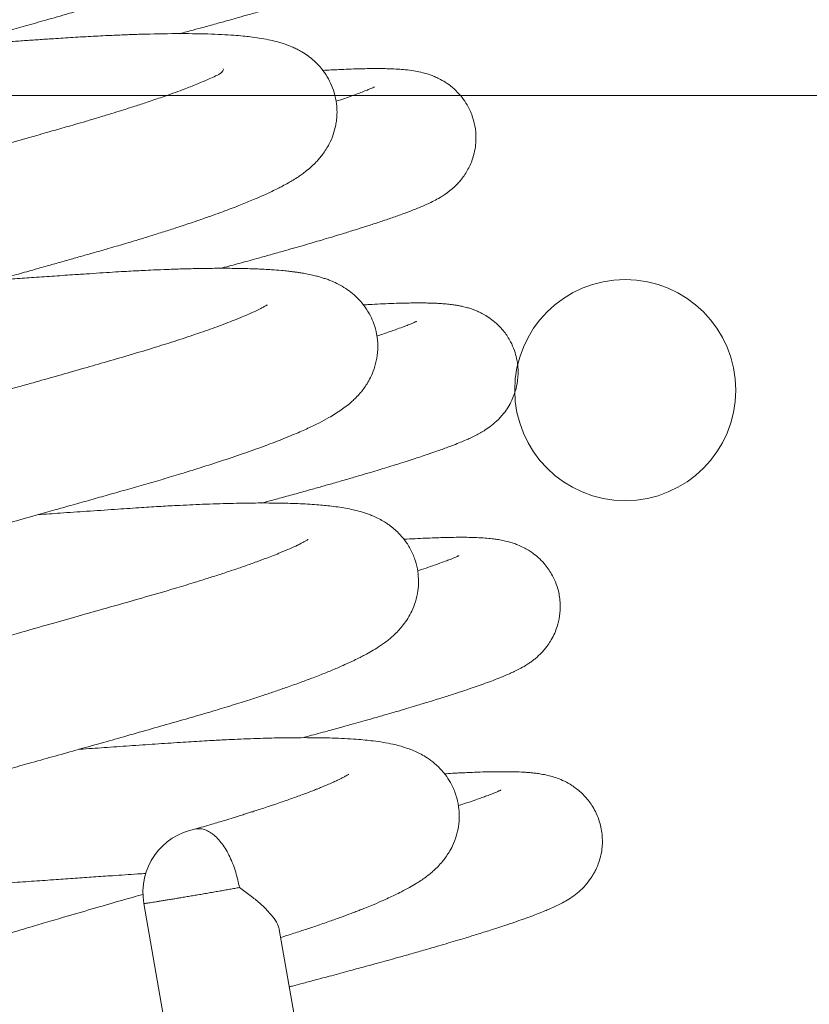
# Model space of a CAD drawing. Header units: inches. Extents: x 0 to 77643, y -44170 to 0.
# Tile 423 of 546: x 76280.95 to 76283.1, y -39562.67 to -39560. Entities that reach past the tile are written whole.
import ezdxf
from ezdxf.lldxf.tags import DXFTag

# ---------------------------------------------------------------- set-up
doc = ezdxf.new("R2010")
doc.units = ezdxf.units.IN
doc.header["$MEASUREMENT"] = 0
doc.layers.get('0').update_dxf_attribs({"lineweight": 0})
doc.layers.get('Defpoints').update_dxf_attribs({"lineweight": 0})
doc.styles.get("Standard").update_dxf_attribs({"font": 'arial.ttf', "width": 0.75})
tags = doc.linetypes.add('HIDDEN2', pattern=[4.7625, 3.175, -1.5875]).pattern_tags.tags
tags[6:7] = [DXFTag(74, 4), DXFTag(75, 0), DXFTag(340, '0'), DXFTag(46, 0.0), DXFTag(50, 0.0), DXFTag(44, 0.0), DXFTag(45, 0.0)]
tags[4:5] = [DXFTag(74, 4), DXFTag(75, 0), DXFTag(340, '0'), DXFTag(46, 0.0), DXFTag(50, 0.0), DXFTag(44, 0.0), DXFTag(45, 0.0)]
doc.dimstyles.get("Standard").update_dxf_attribs({"dimtxt": 0.18, "dimasz": 0.18, "dimexe": 0.18, "dimexo": 0.0625, "dimgap": 0.09, "dimtad": 0, "dimtih": 1, "dimtoh": 1, "dimdec": 4, "dimzin": 0, "dimdsep": 46, "dimtxsty": 'Standard', "dimcen": 0.09, "dimadec": 0, "dimazin": 0, "dimtfac": 1, "dimtdec": 4, "dimtofl": 0, "dimtmove": 0, "dimatfit": 3, "dimfxl": 1, "dimtolj": 1, "dimtzin": 0, "dimarcsym": 0})

# ---------------------------------------------------------------- blocks, each defined once
blk = doc.blocks.new('*D1798')
at = {"color": 0, "linetype": 'Continuous', "lineweight": -2}
for p, q in [((76255.676, -39499.3347), (76255.676, -39778.2568)), ((76392.3455, -39761.3342), (76392.3455, -39778.2568)), ((76362.3455, -39778.0768), (76285.676, -39778.0768))]:
    blk.add_line(p, q, dxfattribs=at)
at = {"color": 0}
for points in [[(76285.676, -39773.0768), (76285.676, -39783.0768), (76255.676, -39778.0768)], [(76362.3455, -39783.0768), (76362.3455, -39773.0768), (76392.3455, -39778.0768)]]:
    blk.add_solid(points, dxfattribs=at)
at = {"layer": 'Defpoints', "color": 0}
for p in [(76255.676, -39499.2722), (76392.3455, -39761.2717), (76255.676, -39778.0768)]:
    blk.add_point(p, dxfattribs=at)
at = {"linetype": 'Continuous', "lineweight": 20, "ltscale": 12, "insert": (76325.7482, -39757.5668), "char_height": 30, "attachment_point": 5}
blk.add_mtext('\\A1;C', dxfattribs=at)
blk = doc.blocks.new('A$C440D5DCA')
at = {"color": 7, "linetype": 'HIDDEN2'}
blk.add_line((168.207, 2132.167), (464.234, 2132.167), dxfattribs=at)
at = {"color": 7, "linetype": 'Continuous'}
for p, q in [((285.144, 2110.235), (289.846, 2083.143)), ((293.295, 2083.741), (288.82, 2109.526))]:
    blk.add_line(p, q, dxfattribs=at)
at = {"color": 7, "linetype": 'HIDDEN2'}
blk.add_circle((298.207, 2124.167), 3, dxfattribs=at)
at = {"color": 7, "linetype": 'Continuous'}
blk.add_arc((286.869, 2110.535), 1.75, 100.2507, 189.8457, dxfattribs=at)
for points, knots in [([(268.022, 2129.978), (268.022, 2129.978), (268.024, 2129.979), (268.039, 2129.988), (268.074, 2130.007), (268.13, 2130.034), (268.212, 2130.072), (268.326, 2130.121), (268.481, 2130.184), (268.651, 2130.25), (268.835, 2130.318), (269.005, 2130.379), (269.216, 2130.452), (269.482, 2130.542), (269.8, 2130.646), (270.128, 2130.749), (270.469, 2130.853), (270.889, 2130.978), (271.339, 2131.109), (271.799, 2131.239), (272.223, 2131.356), (272.646, 2131.47), (273.079, 2131.588), (273.506, 2131.705), (273.979, 2131.835), (274.484, 2131.973), (274.974, 2132.108), (275.537, 2132.263), (276.169, 2132.438), (276.913, 2132.644), (277.547, 2132.821), (278.093, 2132.973), (278.582, 2133.11), (279.161, 2133.272), (279.783, 2133.446), (280.36, 2133.608), (280.881, 2133.755), (281.37, 2133.894), (281.888, 2134.04), (282.44, 2134.197), (282.965, 2134.346), (283.443, 2134.486), (283.843, 2134.605), (284.225, 2134.722), (284.614, 2134.844), (284.988, 2134.965), (285.421, 2135.109), (285.863, 2135.262), (286.303, 2135.424), (286.67, 2135.565), (286.934, 2135.672), (287.142, 2135.761), (287.321, 2135.84), (287.5, 2135.923), (287.647, 2135.995), (287.774, 2136.06), (287.891, 2136.123), (288.001, 2136.185), (288.092, 2136.239), (288.167, 2136.287), (288.259, 2136.347), (288.35, 2136.411), (288.46, 2136.494), (288.562, 2136.58), (288.667, 2136.677), (288.787, 2136.803), (288.913, 2136.961), (289.037, 2137.149), (289.153, 2137.389), (289.262, 2137.735), (289.296, 2138.107), (289.246, 2138.475), (289.171, 2138.728), (289.077, 2138.935), (288.978, 2139.102), (288.856, 2139.272), (288.694, 2139.446), (288.493, 2139.614), (288.233, 2139.776), (288.034, 2139.866), (287.816, 2139.946), (287.619, 2140.003), (287.4, 2140.053), (287.168, 2140.093), (286.949, 2140.123), (286.735, 2140.146), (286.535, 2140.164), (286.333, 2140.178), (286.12, 2140.19), (285.904, 2140.199), (285.696, 2140.205), (285.51, 2140.209), (285.323, 2140.211), (285.121, 2140.212), (284.868, 2140.212), (284.563, 2140.209), (284.212, 2140.202), (283.812, 2140.191), (283.399, 2140.175), (282.954, 2140.155), (282.445, 2140.129), (281.878, 2140.094), (281.247, 2140.052), (280.57, 2140.006), (279.891, 2139.96), (279.351, 2139.922), (279.053, 2139.902), (278.962, 2139.895)], [0.047581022, 0.047581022, 0.047581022, 0.047581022, 0.047608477, 0.047661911, 0.047716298, 0.047771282, 0.047840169, 0.047919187, 0.047996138, 0.048095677, 0.048165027, 0.048229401, 0.04829551, 0.048395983, 0.048498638, 0.048592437, 0.048680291, 0.048778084, 0.048918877, 0.049009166, 0.049098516, 0.049202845, 0.049282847, 0.049370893, 0.04946602, 0.049568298, 0.049670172, 0.049751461, 0.049892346, 0.050029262, 0.050169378, 0.050247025, 0.050334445, 0.050443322, 0.050572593, 0.0506871, 0.050775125, 0.050876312, 0.050976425, 0.051087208, 0.051217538, 0.051309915, 0.051400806, 0.051487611, 0.051576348, 0.051681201, 0.051768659, 0.051916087, 0.052049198, 0.052165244, 0.052271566, 0.052324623, 0.052393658, 0.052477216, 0.052539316, 0.052582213, 0.052641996, 0.052698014, 0.052733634, 0.052769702, 0.05280634, 0.052861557, 0.052915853, 0.052954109, 0.052997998, 0.0530643, 0.053112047, 0.053173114, 0.053239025, 0.053300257, 0.053415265, 0.053471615, 0.053530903, 0.053579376, 0.053616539, 0.053655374, 0.05371913, 0.053779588, 0.053857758, 0.053948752, 0.054020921, 0.054101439, 0.054189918, 0.054291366, 0.05438411, 0.05445894, 0.054526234, 0.054602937, 0.054670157, 0.054740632, 0.054810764, 0.054864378, 0.054905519, 0.054971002, 0.05504072, 0.055108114, 0.055208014, 0.055306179, 0.055397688, 0.05549632, 0.05560557, 0.055728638, 0.055852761, 0.055989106, 0.056127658, 0.056242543, 0.056292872, 0.056292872, 0.056292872, 0.056292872]), ([(286.215, 2139.238), (286.231, 2139.24), (286.178, 2139.147), (285.959, 2139.049), (285.831, 2138.989), (285.683, 2138.925), (285.502, 2138.85), (285.291, 2138.766), (285.01, 2138.659), (284.633, 2138.522), (284.125, 2138.348), (283.58, 2138.171), (283.046, 2138.005), (282.534, 2137.852), (281.775, 2137.632), (280.742, 2137.338), (279.502, 2136.986), (278.251, 2136.633), (276.974, 2136.276), (275.66, 2135.911), (274.584, 2135.614), (273.767, 2135.389), (273.13, 2135.215), (272.481, 2135.038), (271.792, 2134.852), (271.079, 2134.658), (270.413, 2134.469), (269.832, 2134.3), (269.348, 2134.154), (268.91, 2134.018), (268.486, 2133.882), (268.1, 2133.752), (267.749, 2133.63), (267.437, 2133.515), (267.159, 2133.407), (266.899, 2133.3), (266.69, 2133.208), (266.49, 2133.112), (266.334, 2133.029), (266.159, 2132.928), (265.975, 2132.806), (265.772, 2132.64), (265.577, 2132.439), (265.375, 2132.159), (265.207, 2131.775), (265.133, 2131.34), (265.163, 2130.884), (265.31, 2130.462), (265.531, 2130.113), (265.8, 2129.847), (266.019, 2129.694), (266.249, 2129.57), (266.445, 2129.494), (266.635, 2129.436), (266.813, 2129.394), (266.981, 2129.365), (267.177, 2129.337), (267.358, 2129.319), (267.539, 2129.306), (267.695, 2129.296), (267.885, 2129.288), (268.147, 2129.281), (268.462, 2129.278), (268.813, 2129.28), (269.176, 2129.287), (269.573, 2129.298), (270.03, 2129.316), (270.455, 2129.337), (270.8, 2129.356), (271.046, 2129.37), (271.307, 2129.387), (271.62, 2129.407), (271.965, 2129.432), (272.321, 2129.458), (272.817, 2129.498), (273.45, 2129.548), (274.184, 2129.605), (274.875, 2129.657), (275.587, 2129.711), (276.346, 2129.768), (277.111, 2129.824), (277.662, 2129.864), (277.952, 2129.885), (278.016, 2129.89)], [0.947087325, 0.947087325, 0.947087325, 0.947087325, 0.947348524, 0.947427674, 0.947490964, 0.947559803, 0.947642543, 0.947728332, 0.947808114, 0.947945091, 0.948096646, 0.948252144, 0.948378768, 0.948490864, 0.948611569, 0.948885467, 0.94913647, 0.949347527, 0.949603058, 0.949856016, 0.950086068, 0.950215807, 0.950331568, 0.950463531, 0.950609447, 0.950762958, 0.950927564, 0.951065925, 0.951184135, 0.951298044, 0.951421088, 0.951549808, 0.951657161, 0.951772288, 0.951887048, 0.951987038, 0.952095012, 0.952184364, 0.952263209, 0.952338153, 0.952448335, 0.952529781, 0.952603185, 0.952687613, 0.952784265, 0.952867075, 0.952954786, 0.953053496, 0.953128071, 0.95321221, 0.953275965, 0.953347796, 0.953419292, 0.953481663, 0.953568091, 0.953645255, 0.953710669, 0.953821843, 0.953885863, 0.95393797, 0.954010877, 0.954107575, 0.954226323, 0.95433447, 0.954441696, 0.9545498, 0.954668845, 0.95480183, 0.954868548, 0.954915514, 0.954973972, 0.95504774, 0.955124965, 0.955199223, 0.955275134, 0.955435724, 0.95558334, 0.955705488, 0.955830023, 0.955982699, 0.956125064, 0.956247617, 0.956282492, 0.956282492, 0.956282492, 0.956282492]), ([(286.119, 2133.841), (286.241, 2133.874), (286.465, 2133.935), (286.809, 2134.028), (287.139, 2134.119), (287.448, 2134.205), (287.733, 2134.286), (288.024, 2134.368), (288.362, 2134.465), (288.714, 2134.568), (289.04, 2134.665), (289.309, 2134.746), (289.578, 2134.829), (289.894, 2134.927), (290.247, 2135.041), (290.566, 2135.147), (290.806, 2135.23), (290.976, 2135.291), (291.1, 2135.337), (291.207, 2135.377), (291.333, 2135.426), (291.475, 2135.483), (291.614, 2135.543), (291.743, 2135.602), (291.861, 2135.659), (291.973, 2135.719), (292.086, 2135.785), (292.203, 2135.861), (292.333, 2135.96), (292.446, 2136.061), (292.548, 2136.166), (292.663, 2136.305), (292.782, 2136.486), (292.88, 2136.687), (292.954, 2136.906), (293.006, 2137.154), (293.018, 2137.41), (292.994, 2137.658), (292.946, 2137.871), (292.859, 2138.11), (292.723, 2138.363), (292.53, 2138.605), (292.31, 2138.8), (292.097, 2138.94), (291.893, 2139.04), (291.711, 2139.106), (291.537, 2139.154), (291.367, 2139.189), (291.214, 2139.211), (291.08, 2139.226), (290.939, 2139.237), (290.801, 2139.245), (290.642, 2139.251), (290.501, 2139.254), (290.338, 2139.255), (290.161, 2139.255), (289.997, 2139.252), (289.832, 2139.248), (289.638, 2139.242), (289.4, 2139.233), (289.145, 2139.221), (288.972, 2139.212), (288.901, 2139.208)], [0.056053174, 0.056053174, 0.056053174, 0.056053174, 0.056130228, 0.056196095, 0.056277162, 0.056350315, 0.056407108, 0.056476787, 0.056558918, 0.056657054, 0.056748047, 0.056821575, 0.056883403, 0.056982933, 0.05710945, 0.057230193, 0.057325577, 0.057393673, 0.057440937, 0.057488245, 0.057539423, 0.057620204, 0.057697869, 0.057761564, 0.057830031, 0.057891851, 0.057940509, 0.05800434, 0.058057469, 0.058094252, 0.058126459, 0.058165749, 0.0582153, 0.058265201, 0.058302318, 0.058353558, 0.058413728, 0.058450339, 0.058498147, 0.058539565, 0.058597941, 0.058667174, 0.058724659, 0.058782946, 0.058841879, 0.058902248, 0.058958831, 0.059037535, 0.059115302, 0.059174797, 0.059222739, 0.059313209, 0.059371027, 0.059431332, 0.05950476, 0.05957195, 0.059631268, 0.059689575, 0.059748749, 0.059831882, 0.05992322, 0.05998506, 0.05998506, 0.05998506, 0.05998506]), ([(269.127, 2123.609), (269.127, 2123.609), (269.131, 2123.611), (269.157, 2123.626), (269.212, 2123.653), (269.298, 2123.694), (269.415, 2123.745), (269.585, 2123.815), (269.809, 2123.901), (270.078, 2123.998), (270.346, 2124.092), (270.645, 2124.192), (270.975, 2124.298), (271.332, 2124.41), (271.715, 2124.526), (272.084, 2124.635), (272.429, 2124.735), (272.763, 2124.829), (273.17, 2124.943), (273.668, 2125.078), (274.21, 2125.226), (274.76, 2125.376), (275.299, 2125.524), (275.873, 2125.682), (276.495, 2125.853), (277.062, 2126.01), (277.518, 2126.136), (277.824, 2126.221), (278.132, 2126.307), (278.512, 2126.412), (278.96, 2126.537), (279.397, 2126.659), (279.791, 2126.769), (280.203, 2126.885), (280.679, 2127.018), (281.188, 2127.161), (281.676, 2127.298), (282.116, 2127.422), (282.502, 2127.532), (282.863, 2127.634), (283.204, 2127.731), (283.54, 2127.826), (283.874, 2127.921), (284.256, 2128.031), (284.666, 2128.151), (285.082, 2128.276), (285.462, 2128.394), (285.82, 2128.507), (286.188, 2128.627), (286.546, 2128.747), (286.878, 2128.862), (287.158, 2128.962), (287.399, 2129.051), (287.616, 2129.134), (287.81, 2129.21), (287.99, 2129.283), (288.181, 2129.363), (288.393, 2129.455), (288.6, 2129.551), (288.77, 2129.634), (288.92, 2129.712), (289.056, 2129.786), (289.2, 2129.871), (289.324, 2129.95), (289.442, 2130.031), (289.562, 2130.122), (289.691, 2130.23), (289.808, 2130.343), (289.906, 2130.452), (289.997, 2130.565), (290.087, 2130.695), (290.191, 2130.874), (290.285, 2131.092), (290.346, 2131.314), (290.379, 2131.529), (290.389, 2131.717), (290.376, 2131.961), (290.32, 2132.231), (290.218, 2132.5), (290.084, 2132.74), (289.917, 2132.957), (289.736, 2133.134), (289.556, 2133.271), (289.408, 2133.363), (289.272, 2133.435), (289.14, 2133.495), (289.026, 2133.539), (288.877, 2133.59), (288.72, 2133.634), (288.515, 2133.682), (288.279, 2133.723), (288.059, 2133.753), (287.82, 2133.779), (287.567, 2133.801), (287.252, 2133.82), (286.753, 2133.839), (286.041, 2133.847), (285.266, 2133.833), (284.649, 2133.812), (284.201, 2133.793), (283.704, 2133.768), (283.168, 2133.737), (282.676, 2133.704), (282.241, 2133.675), (281.852, 2133.649), (281.459, 2133.622), (281.067, 2133.595), (280.674, 2133.568), (280.343, 2133.545), (280.138, 2133.531), (280.067, 2133.526)], [0.034707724, 0.034707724, 0.034707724, 0.034707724, 0.034747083, 0.034813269, 0.03487886, 0.034957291, 0.035034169, 0.035114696, 0.035248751, 0.035346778, 0.035440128, 0.035541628, 0.035644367, 0.035743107, 0.035847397, 0.035951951, 0.036024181, 0.036098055, 0.036186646, 0.036301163, 0.036423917, 0.036528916, 0.0366391, 0.03674593, 0.036865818, 0.036998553, 0.03706834, 0.037123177, 0.037170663, 0.037241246, 0.037336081, 0.037421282, 0.037485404, 0.037557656, 0.037653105, 0.037754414, 0.037848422, 0.037935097, 0.038012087, 0.038078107, 0.03815273, 0.038220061, 0.038287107, 0.038363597, 0.038465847, 0.038557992, 0.038647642, 0.038734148, 0.038819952, 0.038926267, 0.03901878, 0.039096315, 0.039170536, 0.039239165, 0.03930276, 0.039363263, 0.039425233, 0.039508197, 0.039603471, 0.039672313, 0.039726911, 0.039799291, 0.039859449, 0.039927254, 0.039975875, 0.040028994, 0.040098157, 0.040154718, 0.040191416, 0.040230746, 0.040278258, 0.040318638, 0.040384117, 0.040441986, 0.040474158, 0.040516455, 0.040563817, 0.040629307, 0.0406866, 0.040744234, 0.04080572, 0.040870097, 0.040924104, 0.04097951, 0.041019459, 0.041063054, 0.0411213, 0.041161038, 0.041224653, 0.041312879, 0.041415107, 0.041511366, 0.041584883, 0.041676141, 0.041788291, 0.041905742, 0.042152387, 0.042398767, 0.042493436, 0.042588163, 0.042703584, 0.042820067, 0.042927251, 0.043006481, 0.043081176, 0.043157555, 0.043234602, 0.043305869, 0.0433802, 0.043419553, 0.043419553, 0.043419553, 0.043419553]), ([(287.297, 2132.885), (287.318, 2132.877), (287.288, 2132.781), (287.072, 2132.684), (286.921, 2132.612), (286.729, 2132.531), (286.542, 2132.454), (286.369, 2132.386), (286.171, 2132.311), (285.931, 2132.222), (285.618, 2132.111), (285.27, 2131.993), (284.901, 2131.872), (284.578, 2131.769), (284.262, 2131.671), (283.941, 2131.573), (283.606, 2131.473), (283.299, 2131.384), (282.964, 2131.288), (282.556, 2131.171), (281.972, 2131.004), (281.247, 2130.798), (280.404, 2130.559), (279.562, 2130.322), (278.745, 2130.093), (277.975, 2129.878), (277.22, 2129.668), (276.517, 2129.473), (275.862, 2129.292), (275.268, 2129.129), (274.721, 2128.978), (274.171, 2128.828), (273.615, 2128.677), (273.061, 2128.526), (272.566, 2128.392), (272.139, 2128.274), (271.793, 2128.177), (271.482, 2128.089), (271.153, 2127.993), (270.781, 2127.883), (270.389, 2127.765), (269.974, 2127.635), (269.559, 2127.501), (269.167, 2127.37), (268.893, 2127.274), (268.699, 2127.203), (268.548, 2127.147), (268.382, 2127.084), (268.218, 2127.019), (267.677, 2126.793), (267.319, 2126.692), (266.763, 2126.155), (266.643, 2126.013), (266.518, 2125.836), (266.393, 2125.599), (266.301, 2125.327), (266.254, 2125.052), (266.249, 2124.781), (266.286, 2124.495), (266.374, 2124.203), (266.52, 2123.92), (266.702, 2123.675), (266.914, 2123.474), (267.114, 2123.332), (267.299, 2123.229), (267.487, 2123.147), (267.656, 2123.09), (267.817, 2123.048), (267.954, 2123.019), (268.088, 2122.995), (268.211, 2122.978), (268.329, 2122.964), (268.471, 2122.95), (268.642, 2122.936), (268.861, 2122.924), (269.079, 2122.916), (269.276, 2122.912), (269.496, 2122.909), (269.77, 2122.909), (270.084, 2122.913), (270.414, 2122.921), (270.733, 2122.931), (271.018, 2122.942), (271.257, 2122.953), (271.526, 2122.966), (271.866, 2122.984), (272.258, 2123.007), (272.651, 2123.033), (273.026, 2123.059), (273.658, 2123.106), (274.519, 2123.176), (275.62, 2123.261), (276.693, 2123.342), (277.783, 2123.423), (278.601, 2123.483), (279.042, 2123.514), (279.121, 2123.52)], [0.959917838, 0.959917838, 0.959917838, 0.959917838, 0.960173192, 0.960230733, 0.960328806, 0.960428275, 0.960498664, 0.960562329, 0.960627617, 0.960712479, 0.96080316, 0.960921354, 0.961012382, 0.961103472, 0.961169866, 0.961247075, 0.961333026, 0.961401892, 0.961453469, 0.96155297, 0.961663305, 0.961817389, 0.961990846, 0.962158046, 0.962301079, 0.962453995, 0.962591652, 0.962725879, 0.962851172, 0.962964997, 0.963068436, 0.963171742, 0.963292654, 0.963405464, 0.963517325, 0.963610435, 0.963687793, 0.963752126, 0.963827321, 0.96392336, 0.964027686, 0.964130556, 0.964261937, 0.964388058, 0.964496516, 0.96453923, 0.964594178, 0.964664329, 0.964734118, 0.964787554, 0.9653462, 0.965403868, 0.96544705, 0.965500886, 0.96556138, 0.965624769, 0.965680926, 0.965730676, 0.965786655, 0.965850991, 0.965915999, 0.965972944, 0.96604336, 0.966099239, 0.966160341, 0.966212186, 0.9662881, 0.966350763, 0.966406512, 0.966466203, 0.966527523, 0.966578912, 0.966626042, 0.966696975, 0.966804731, 0.966885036, 0.966944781, 0.967016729, 0.967115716, 0.967210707, 0.967305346, 0.967403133, 0.9674746, 0.967530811, 0.967585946, 0.967676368, 0.967777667, 0.967859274, 0.967939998, 0.968023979, 0.968264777, 0.968465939, 0.968663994, 0.96886932, 0.969065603, 0.969108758, 0.969108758, 0.969108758, 0.969108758]), ([(287.235, 2127.473), (287.249, 2127.477), (287.34, 2127.501), (287.507, 2127.546), (287.736, 2127.608), (287.97, 2127.673), (288.238, 2127.746), (288.555, 2127.834), (288.887, 2127.928), (289.201, 2128.017), (289.458, 2128.091), (289.69, 2128.159), (289.923, 2128.227), (290.187, 2128.305), (290.482, 2128.394), (290.825, 2128.5), (291.166, 2128.608), (291.504, 2128.718), (291.816, 2128.823), (292.125, 2128.932), (292.376, 2129.026), (292.568, 2129.102), (292.715, 2129.163), (292.86, 2129.228), (293.014, 2129.302), (293.156, 2129.379), (293.278, 2129.455), (293.364, 2129.514), (293.45, 2129.58), (293.526, 2129.642), (293.63, 2129.742), (293.68, 2129.796), (293.728, 2129.849), (293.798, 2129.937), (293.878, 2130.051), (293.961, 2130.197), (294.043, 2130.376), (294.11, 2130.589), (294.148, 2130.807), (294.161, 2131.057), (294.137, 2131.335), (294.061, 2131.602), (293.964, 2131.825), (293.854, 2132.014), (293.7, 2132.211), (293.515, 2132.389), (293.331, 2132.523), (293.166, 2132.616), (293.038, 2132.675), (292.862, 2132.744), (292.666, 2132.798), (292.451, 2132.838), (292.246, 2132.864), (292.035, 2132.88), (291.841, 2132.889), (291.647, 2132.893), (291.446, 2132.895), (291.216, 2132.893), (290.964, 2132.887), (290.706, 2132.879), (290.389, 2132.865), (290.146, 2132.853), (289.996, 2132.844)], [0.043185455, 0.043185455, 0.043185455, 0.043185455, 0.043194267, 0.043242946, 0.04329134, 0.043341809, 0.043396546, 0.043469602, 0.043556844, 0.043628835, 0.043695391, 0.043748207, 0.043805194, 0.043875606, 0.043960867, 0.044054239, 0.044178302, 0.044282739, 0.044395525, 0.044521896, 0.044658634, 0.044733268, 0.04480612, 0.044884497, 0.044968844, 0.045060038, 0.045109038, 0.045149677, 0.045177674, 0.045204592, 0.045241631, 0.045261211, 0.045280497, 0.04530017, 0.045335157, 0.045369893, 0.045405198, 0.045454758, 0.045501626, 0.045535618, 0.045599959, 0.045662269, 0.045695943, 0.045742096, 0.045791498, 0.045845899, 0.045900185, 0.045946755, 0.045983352, 0.046011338, 0.046114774, 0.046195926, 0.046303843, 0.046395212, 0.046496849, 0.046566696, 0.046648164, 0.046744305, 0.046833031, 0.046920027, 0.047006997, 0.047137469, 0.047137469, 0.047137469, 0.047137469]), ([(291.402, 2132.396), (291.402, 2132.396), (291.398, 2132.393), (291.367, 2132.378), (291.301, 2132.349), (291.206, 2132.31), (291.08, 2132.26), (290.909, 2132.197), (290.714, 2132.127), (290.521, 2132.061), (290.403, 2132.022), (290.36, 2132.008)], [0.9550376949, 0.9550376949, 0.9550376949, 0.9550376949, 0.9550675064, 0.955150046, 0.9552166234, 0.9552911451, 0.955383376, 0.9554656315, 0.9555689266, 0.9556575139, 0.9557053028, 0.9557053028, 0.9557053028, 0.9557053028]), ([(270.232, 2117.239), (270.232, 2117.239), (270.24, 2117.244), (270.28, 2117.265), (270.353, 2117.301), (270.433, 2117.337), (270.507, 2117.369), (270.598, 2117.407), (270.712, 2117.453), (270.858, 2117.51), (271.03, 2117.574), (271.231, 2117.646), (271.45, 2117.722), (271.698, 2117.805), (271.967, 2117.892), (272.243, 2117.98), (272.524, 2118.067), (272.823, 2118.157), (273.158, 2118.257), (273.498, 2118.355), (273.807, 2118.443), (274.126, 2118.532), (274.512, 2118.638), (275.02, 2118.776), (275.622, 2118.94), (276.212, 2119.102), (276.753, 2119.251), (277.175, 2119.367), (277.543, 2119.468), (277.886, 2119.563), (278.266, 2119.668), (278.691, 2119.786), (279.113, 2119.903), (279.475, 2120.003), (279.806, 2120.096), (280.144, 2120.19), (280.539, 2120.3), (281.002, 2120.429), (281.572, 2120.589), (282.158, 2120.754), (282.708, 2120.908), (283.185, 2121.043), (283.65, 2121.174), (284.121, 2121.308), (284.595, 2121.443), (285.085, 2121.582), (285.587, 2121.727), (286.065, 2121.87), (286.59, 2122.031), (287.16, 2122.213), (287.773, 2122.418), (288.318, 2122.611), (288.806, 2122.796), (289.226, 2122.966), (289.595, 2123.128), (289.901, 2123.276), (290.203, 2123.438), (290.479, 2123.608), (290.73, 2123.799), (290.904, 2123.964), (291.011, 2124.08), (291.111, 2124.207), (291.205, 2124.345), (291.303, 2124.52), (291.4, 2124.749), (291.473, 2125.035), (291.501, 2125.357), (291.47, 2125.675), (291.395, 2125.952), (291.289, 2126.199), (291.151, 2126.426), (290.983, 2126.629), (290.803, 2126.797), (290.608, 2126.938), (290.436, 2127.038), (290.264, 2127.118), (290.142, 2127.166), (290.037, 2127.202), (289.933, 2127.234), (289.809, 2127.268), (289.674, 2127.3), (289.527, 2127.329), (289.386, 2127.352), (289.283, 2127.367), (289.171, 2127.382), (289.038, 2127.398), (288.852, 2127.417), (288.638, 2127.433), (288.423, 2127.446), (288.241, 2127.455), (288.061, 2127.462), (287.866, 2127.467), (287.652, 2127.471), (287.423, 2127.473), (287.182, 2127.473), (286.903, 2127.472), (286.573, 2127.467), (286.19, 2127.457), (285.796, 2127.444), (285.442, 2127.429), (285.15, 2127.416), (284.905, 2127.403), (284.658, 2127.39), (284.368, 2127.373), (284.035, 2127.352), (283.669, 2127.327), (283.229, 2127.298), (282.726, 2127.264), (282.181, 2127.226), (281.67, 2127.191), (281.337, 2127.168), (281.179, 2127.157), (281.173, 2127.157)], [0.021837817, 0.021837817, 0.021837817, 0.021837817, 0.021891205, 0.021961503, 0.02205335, 0.022107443, 0.022150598, 0.022204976, 0.022267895, 0.022332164, 0.022414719, 0.022489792, 0.022567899, 0.022652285, 0.022738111, 0.022819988, 0.022895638, 0.022973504, 0.023058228, 0.023151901, 0.023221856, 0.023276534, 0.023370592, 0.023478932, 0.023603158, 0.023745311, 0.023834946, 0.023922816, 0.023990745, 0.024047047, 0.024118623, 0.02420665, 0.024287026, 0.024355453, 0.024409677, 0.024472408, 0.024544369, 0.024630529, 0.024732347, 0.024865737, 0.024964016, 0.025049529, 0.025144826, 0.025239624, 0.02533428, 0.025437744, 0.025549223, 0.025661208, 0.025759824, 0.025916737, 0.026080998, 0.02624525, 0.026386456, 0.026541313, 0.026679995, 0.026809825, 0.026925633, 0.027086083, 0.027221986, 0.027266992, 0.027325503, 0.027364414, 0.02740718, 0.027454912, 0.027514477, 0.027578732, 0.027648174, 0.027718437, 0.027776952, 0.027826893, 0.027886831, 0.027949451, 0.028005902, 0.028065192, 0.028136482, 0.028194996, 0.028235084, 0.0282742, 0.02831681, 0.028359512, 0.028420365, 0.028492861, 0.028542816, 0.028584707, 0.028621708, 0.028669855, 0.028736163, 0.028831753, 0.028898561, 0.028954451, 0.029010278, 0.029069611, 0.029133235, 0.029199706, 0.029265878, 0.029331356, 0.029422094, 0.029520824, 0.029613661, 0.029699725, 0.029763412, 0.029808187, 0.029860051, 0.029922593, 0.029992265, 0.030067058, 0.030146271, 0.030255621, 0.030362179, 0.030459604, 0.030544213, 0.030547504, 0.030547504, 0.030547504, 0.030547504]), ([(288.493, 2126.481), (288.493, 2126.481), (288.492, 2126.48), (288.479, 2126.472), (288.43, 2126.442), (288.348, 2126.397), (288.221, 2126.333), (288.071, 2126.264), (287.845, 2126.165), (287.506, 2126.027), (287.021, 2125.846), (286.486, 2125.66), (285.929, 2125.477), (285.32, 2125.286), (284.685, 2125.095), (284.018, 2124.903), (283.379, 2124.72), (282.762, 2124.545), (282.224, 2124.392), (281.722, 2124.25), (281.234, 2124.112), (280.704, 2123.963), (280.209, 2123.824), (279.787, 2123.706), (279.426, 2123.605), (279.109, 2123.517), (278.779, 2123.425), (278.377, 2123.313), (277.908, 2123.183), (277.45, 2123.056), (277.041, 2122.943), (276.621, 2122.827), (276.146, 2122.697), (275.641, 2122.559), (275.092, 2122.409), (274.532, 2122.256), (273.969, 2122.104), (273.486, 2121.972), (273.037, 2121.847), (272.581, 2121.718), (272.1, 2121.578), (271.612, 2121.431), (271.144, 2121.286), (270.704, 2121.145), (270.314, 2121.015), (270.027, 2120.915), (269.826, 2120.842), (269.687, 2120.791), (269.547, 2120.738), (269.391, 2120.676), (269.216, 2120.606), (269.052, 2120.536), (268.926, 2120.479), (268.83, 2120.435), (268.735, 2120.389), (268.642, 2120.342), (268.524, 2120.278), (268.369, 2120.189), (268.209, 2120.083), (268.021, 2119.934), (267.831, 2119.753), (267.63, 2119.487), (267.478, 2119.187), (267.372, 2118.828), (267.314, 2118.094), (267.818, 2117.125), (268.516, 2116.799), (268.848, 2116.696), (269.051, 2116.65), (269.249, 2116.617), (269.459, 2116.591), (269.662, 2116.573), (269.886, 2116.559), (270.189, 2116.545), (270.612, 2116.538), (271.173, 2116.542), (271.742, 2116.557), (272.312, 2116.58), (272.912, 2116.611), (273.52, 2116.647), (274.157, 2116.691), (274.789, 2116.74), (275.359, 2116.785), (275.886, 2116.826), (276.36, 2116.863), (276.892, 2116.904), (277.437, 2116.945), (277.936, 2116.983), (278.368, 2117.015), (278.865, 2117.052), (279.456, 2117.095), (279.945, 2117.131), (280.199, 2117.149), (280.227, 2117.151)], [0.972759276, 0.972759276, 0.972759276, 0.972759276, 0.972766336, 0.972836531, 0.972906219, 0.972987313, 0.973086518, 0.973167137, 0.97324464, 0.973419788, 0.973583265, 0.973744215, 0.973902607, 0.974036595, 0.974201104, 0.974347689, 0.97447711, 0.974604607, 0.974725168, 0.974798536, 0.974899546, 0.975008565, 0.97510242, 0.975180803, 0.975247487, 0.975305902, 0.975359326, 0.975433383, 0.975532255, 0.975623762, 0.97569324, 0.975765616, 0.97586519, 0.975968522, 0.976062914, 0.976193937, 0.976311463, 0.97641812, 0.97650789, 0.976611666, 0.976733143, 0.976855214, 0.976982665, 0.977110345, 0.977234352, 0.977345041, 0.977396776, 0.977446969, 0.977497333, 0.977556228, 0.977632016, 0.977714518, 0.977770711, 0.977808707, 0.97784962, 0.977898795, 0.977953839, 0.97803041, 0.978127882, 0.978190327, 0.978283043, 0.978364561, 0.978435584, 0.978504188, 0.978596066, 0.978871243, 0.979090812, 0.979157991, 0.979261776, 0.979347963, 0.979427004, 0.979537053, 0.979612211, 0.979700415, 0.979890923, 0.980060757, 0.980229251, 0.98037712, 0.980509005, 0.980667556, 0.980802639, 0.980928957, 0.981068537, 0.98115137, 0.981243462, 0.981345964, 0.981457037, 0.98155108, 0.981624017, 0.98169574, 0.981823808, 0.981946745, 0.981961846, 0.981961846, 0.981961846, 0.981961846]), ([(288.344, 2121.103), (288.385, 2121.114), (288.545, 2121.157), (288.841, 2121.237), (289.232, 2121.344), (289.613, 2121.45), (289.966, 2121.549), (290.315, 2121.648), (290.664, 2121.748), (291, 2121.846), (291.283, 2121.93), (291.522, 2122.002), (291.746, 2122.07), (291.983, 2122.144), (292.225, 2122.22), (292.452, 2122.293), (292.653, 2122.359), (292.861, 2122.429), (293.054, 2122.495), (293.237, 2122.56), (293.397, 2122.619), (293.563, 2122.682), (293.729, 2122.748), (293.874, 2122.809), (294.01, 2122.87), (294.138, 2122.932), (294.271, 2123.003), (294.412, 2123.087), (294.571, 2123.197), (294.725, 2123.329), (294.838, 2123.449), (294.935, 2123.565), (295.029, 2123.7), (295.129, 2123.881), (295.215, 2124.095), (295.285, 2124.363), (295.306, 2124.638), (295.289, 2124.868), (295.256, 2125.054), (295.199, 2125.255), (295.112, 2125.454), (295.015, 2125.62), (294.915, 2125.76), (294.789, 2125.906), (294.632, 2126.048), (294.464, 2126.167), (294.323, 2126.248), (294.2, 2126.306), (294.095, 2126.349), (294.002, 2126.381), (293.907, 2126.41), (293.828, 2126.43), (293.748, 2126.448), (293.649, 2126.467), (293.521, 2126.487), (293.377, 2126.503), (293.242, 2126.514), (293.122, 2126.522), (293.01, 2126.527), (292.879, 2126.531), (292.739, 2126.533), (292.612, 2126.534), (292.486, 2126.533), (292.332, 2126.531), (292.12, 2126.527), (291.861, 2126.519), (291.569, 2126.506), (291.313, 2126.493), (291.155, 2126.484), (291.099, 2126.481)], [0.030315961, 0.030315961, 0.030315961, 0.030315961, 0.030341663, 0.030417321, 0.030505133, 0.030598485, 0.030674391, 0.03075056, 0.030848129, 0.030932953, 0.031009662, 0.031075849, 0.031131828, 0.031202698, 0.031287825, 0.031358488, 0.031425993, 0.031495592, 0.031583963, 0.031651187, 0.031719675, 0.031791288, 0.031880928, 0.031961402, 0.032021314, 0.032100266, 0.032172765, 0.03223629, 0.032310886, 0.032379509, 0.032406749, 0.032430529, 0.032474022, 0.032519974, 0.032559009, 0.032613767, 0.0326823, 0.032718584, 0.032747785, 0.032791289, 0.032840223, 0.03287364, 0.032904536, 0.032943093, 0.032992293, 0.03303775, 0.033080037, 0.033115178, 0.033143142, 0.033174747, 0.033214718, 0.033241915, 0.03326494, 0.033313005, 0.033369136, 0.033438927, 0.033515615, 0.033560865, 0.033606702, 0.033667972, 0.033735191, 0.033784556, 0.033822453, 0.033883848, 0.033959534, 0.034053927, 0.034148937, 0.034238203, 0.034286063, 0.034286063, 0.034286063, 0.034286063]), ([(292.545, 2126.035), (292.545, 2126.035), (292.539, 2126.031), (292.507, 2126.016), (292.451, 2125.991), (292.385, 2125.963), (292.32, 2125.937), (292.25, 2125.91), (292.143, 2125.869), (292, 2125.817), (291.812, 2125.751), (291.645, 2125.694), (291.521, 2125.653), (291.467, 2125.635)], [0.9679035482, 0.9679035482, 0.9679035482, 0.9679035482, 0.9679562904, 0.9680098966, 0.9680841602, 0.9681427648, 0.9681835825, 0.9682246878, 0.9682803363, 0.9683794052, 0.9684465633, 0.9685271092, 0.9685868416, 0.9685868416, 0.9685868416, 0.9685868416]), ([(271.338, 2110.87), (271.338, 2110.87), (271.341, 2110.872), (271.359, 2110.882), (271.407, 2110.907), (271.476, 2110.94), (271.567, 2110.981), (271.697, 2111.036), (271.869, 2111.104), (272.055, 2111.175), (272.303, 2111.265), (272.665, 2111.391), (273.179, 2111.558), (273.699, 2111.719), (274.186, 2111.865), (274.671, 2112.005), (275.206, 2112.156), (275.844, 2112.33), (276.563, 2112.526), (277.373, 2112.748), (278.115, 2112.952), (278.808, 2113.143), (279.425, 2113.314), (280.017, 2113.478), (280.534, 2113.621), (281.036, 2113.761), (281.559, 2113.907), (282.139, 2114.069), (282.744, 2114.238), (283.362, 2114.412), (283.984, 2114.587), (284.617, 2114.766), (285.269, 2114.95), (285.903, 2115.131), (286.506, 2115.303), (287.071, 2115.47), (287.597, 2115.631), (288.034, 2115.769), (288.402, 2115.889), (288.724, 2115.997), (289.064, 2116.115), (289.408, 2116.238), (289.694, 2116.344), (289.917, 2116.43), (290.082, 2116.496), (290.238, 2116.56), (290.413, 2116.633), (290.622, 2116.725), (290.824, 2116.818), (291.003, 2116.907), (291.161, 2116.989), (291.323, 2117.079), (291.523, 2117.202), (291.729, 2117.345), (291.957, 2117.537), (292.151, 2117.745), (292.306, 2117.966), (292.421, 2118.173), (292.521, 2118.427), (292.583, 2118.7), (292.602, 2118.977), (292.583, 2119.251), (292.517, 2119.542), (292.399, 2119.828), (292.238, 2120.083), (292.078, 2120.269), (291.926, 2120.41), (291.811, 2120.499), (291.688, 2120.582), (291.558, 2120.659), (291.42, 2120.726), (291.295, 2120.778), (291.184, 2120.819), (290.974, 2120.887), (290.666, 2120.958), (290.266, 2121.018), (289.82, 2121.061), (289.335, 2121.088), (288.777, 2121.103), (288.163, 2121.105), (287.491, 2121.094), (286.77, 2121.071), (286.12, 2121.04), (285.537, 2121.008), (284.979, 2120.972), (284.328, 2120.928), (283.615, 2120.88), (282.919, 2120.832), (282.477, 2120.801), (282.278, 2120.787)], [0.008967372, 0.008967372, 0.008967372, 0.008967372, 0.009000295, 0.009053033, 0.009120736, 0.009191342, 0.009245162, 0.009327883, 0.009432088, 0.009513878, 0.00957847, 0.00973531, 0.009905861, 0.010060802, 0.010170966, 0.010283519, 0.010416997, 0.010542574, 0.010704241, 0.010869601, 0.011032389, 0.011139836, 0.011268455, 0.011383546, 0.011473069, 0.011558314, 0.011664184, 0.011765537, 0.011883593, 0.012005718, 0.012117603, 0.012243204, 0.012378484, 0.012510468, 0.01263658, 0.012765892, 0.012887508, 0.013002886, 0.013085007, 0.013167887, 0.013257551, 0.013364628, 0.013467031, 0.013526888, 0.013579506, 0.013633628, 0.013690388, 0.013769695, 0.013869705, 0.013938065, 0.013991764, 0.014078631, 0.014166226, 0.014272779, 0.014375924, 0.014480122, 0.01453688, 0.014592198, 0.014654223, 0.014721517, 0.014775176, 0.014831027, 0.014891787, 0.014960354, 0.015026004, 0.015086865, 0.015128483, 0.015171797, 0.01520283, 0.015249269, 0.015305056, 0.015347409, 0.015386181, 0.015432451, 0.01559574, 0.015770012, 0.015917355, 0.01609291, 0.016261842, 0.01642614, 0.016603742, 0.016778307, 0.016935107, 0.017037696, 0.017150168, 0.017282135, 0.017429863, 0.017566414, 0.017676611, 0.017676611, 0.017676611, 0.017676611]), ([(289.599, 2120.112), (289.599, 2120.112), (289.592, 2120.107), (289.548, 2120.08), (289.443, 2120.022), (289.294, 2119.949), (289.111, 2119.865), (288.888, 2119.77), (288.672, 2119.683), (288.459, 2119.601), (288.2, 2119.505), (287.886, 2119.393), (287.547, 2119.277), (287.207, 2119.164), (286.857, 2119.052), (286.451, 2118.925), (285.901, 2118.758), (285.192, 2118.553), (284.35, 2118.313), (283.514, 2118.075), (282.681, 2117.839), (281.98, 2117.641), (281.37, 2117.47), (280.871, 2117.33), (280.386, 2117.195), (279.921, 2117.066), (279.462, 2116.938), (279.013, 2116.813), (278.53, 2116.68), (278, 2116.533), (277.389, 2116.365), (276.772, 2116.196), (276.223, 2116.046), (275.781, 2115.926), (275.419, 2115.828), (275.109, 2115.743), (274.823, 2115.666), (274.516, 2115.582), (274.157, 2115.482), (273.76, 2115.369), (273.374, 2115.257), (272.897, 2115.117), (272.365, 2114.954), (271.811, 2114.777), (271.294, 2114.603), (270.813, 2114.431), (270.388, 2114.266), (270.036, 2114.115), (269.771, 2113.987), (269.55, 2113.865), (269.367, 2113.75), (269.199, 2113.624), (269.042, 2113.488), (268.852, 2113.281), (268.67, 2113.007), (268.529, 2112.668), (268.465, 2112.342), (268.459, 2112.02), (268.502, 2111.728), (268.602, 2111.426), (268.759, 2111.132), (268.973, 2110.87), (269.209, 2110.669), (269.417, 2110.538), (269.599, 2110.45), (269.772, 2110.382), (269.95, 2110.328), (270.126, 2110.287), (270.29, 2110.258), (270.432, 2110.238), (270.571, 2110.222), (270.716, 2110.208), (270.906, 2110.194), (271.137, 2110.182), (271.397, 2110.174), (271.63, 2110.171), (271.86, 2110.17), (272.138, 2110.172), (272.477, 2110.178), (272.815, 2110.188), (273.086, 2110.198), (273.263, 2110.205), (273.417, 2110.212), (273.574, 2110.219), (273.768, 2110.229), (274.02, 2110.242), (274.297, 2110.258), (274.545, 2110.274), (274.756, 2110.287), (274.957, 2110.301), (275.185, 2110.317), (275.526, 2110.342), (276, 2110.379), (276.582, 2110.425), (277.14, 2110.469), (277.617, 2110.505), (278.023, 2110.536), (278.398, 2110.565), (278.795, 2110.595), (279.273, 2110.631), (279.865, 2110.675), (280.492, 2110.721), (281.067, 2110.762), (281.609, 2110.801), (282.163, 2110.841), (282.739, 2110.881), (283.276, 2110.919), (283.787, 2110.954), (284.354, 2110.993), (284.825, 2111.025), (285.124, 2111.045), (285.198, 2111.05)], [0.985617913, 0.985617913, 0.985617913, 0.985617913, 0.98564899, 0.98575079, 0.985870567, 0.985941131, 0.986055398, 0.986171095, 0.986246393, 0.986315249, 0.986408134, 0.986510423, 0.986612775, 0.986705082, 0.986790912, 0.986886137, 0.987008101, 0.987181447, 0.987358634, 0.987539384, 0.987687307, 0.987848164, 0.987943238, 0.98803403, 0.988130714, 0.988216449, 0.988295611, 0.988389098, 0.98847007, 0.988569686, 0.98869133, 0.9888231, 0.98893179, 0.989020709, 0.989093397, 0.989157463, 0.989217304, 0.989277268, 0.989358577, 0.989457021, 0.989551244, 0.989634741, 0.989810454, 0.989968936, 0.99011065, 0.990290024, 0.990471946, 0.990614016, 0.990759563, 0.990858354, 0.990957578, 0.991021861, 0.991090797, 0.991164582, 0.991247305, 0.991323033, 0.991397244, 0.991449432, 0.991515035, 0.991571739, 0.991638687, 0.991716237, 0.991783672, 0.991848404, 0.991901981, 0.991955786, 0.992034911, 0.992106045, 0.992180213, 0.992250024, 0.99230641, 0.992359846, 0.992432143, 0.992546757, 0.992638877, 0.992715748, 0.992791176, 0.992868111, 0.992979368, 0.993097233, 0.99315104, 0.993196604, 0.993236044, 0.993269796, 0.993314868, 0.993380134, 0.993452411, 0.993510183, 0.993550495, 0.993594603, 0.99364436, 0.993699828, 0.993814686, 0.993943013, 0.994054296, 0.99414536, 0.994219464, 0.994287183, 0.994357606, 0.994442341, 0.994552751, 0.994683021, 0.994784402, 0.994865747, 0.994977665, 0.995085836, 0.995180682, 0.995274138, 0.995370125, 0.995500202, 0.995543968, 0.995543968, 0.995543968, 0.995543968]), ([(289.455, 2114.734), (289.516, 2114.75), (289.74, 2114.81), (290.097, 2114.907), (290.494, 2115.016), (290.814, 2115.105), (291.096, 2115.184), (291.382, 2115.265), (291.707, 2115.358), (292.031, 2115.452), (292.325, 2115.539), (292.61, 2115.625), (292.935, 2115.723), (293.287, 2115.833), (293.623, 2115.941), (293.899, 2116.032), (294.139, 2116.114), (294.361, 2116.192), (294.575, 2116.27), (294.756, 2116.34), (294.918, 2116.406), (295.057, 2116.466), (295.197, 2116.53), (295.339, 2116.601), (295.475, 2116.677), (295.589, 2116.75), (295.684, 2116.817), (295.791, 2116.901), (295.92, 2117.019), (296.027, 2117.141), (296.115, 2117.255), (296.205, 2117.394), (296.291, 2117.563), (296.372, 2117.776), (296.435, 2118.044), (296.449, 2118.314), (296.427, 2118.544), (296.388, 2118.744), (296.319, 2118.957), (296.221, 2119.158), (296.116, 2119.323), (295.994, 2119.478), (295.854, 2119.62), (295.703, 2119.741), (295.571, 2119.828), (295.429, 2119.906), (295.296, 2119.966), (295.158, 2120.017), (295.023, 2120.057), (294.881, 2120.09), (294.729, 2120.117), (294.585, 2120.136), (294.389, 2120.154), (294.203, 2120.164), (294.003, 2120.171), (293.797, 2120.173), (293.551, 2120.172), (293.288, 2120.167), (293.03, 2120.158), (292.778, 2120.148), (292.506, 2120.135), (292.305, 2120.124), (292.2, 2120.118)], [0.017447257, 0.017447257, 0.017447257, 0.017447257, 0.017485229, 0.017588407, 0.01767731, 0.0177484, 0.017806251, 0.017873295, 0.017952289, 0.018044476, 0.018120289, 0.018184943, 0.018278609, 0.018398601, 0.018506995, 0.018606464, 0.018689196, 0.018777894, 0.018874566, 0.018967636, 0.019035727, 0.019116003, 0.019188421, 0.019263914, 0.019351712, 0.019397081, 0.01943446, 0.01946729, 0.019528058, 0.019561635, 0.01958833, 0.019624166, 0.01966686, 0.01970483, 0.019761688, 0.019826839, 0.01986192, 0.019895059, 0.019944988, 0.019991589, 0.020024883, 0.020062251, 0.020109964, 0.020152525, 0.02018306, 0.020220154, 0.02026924, 0.020306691, 0.020351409, 0.020415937, 0.020480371, 0.020547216, 0.020633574, 0.020739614, 0.020813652, 0.020896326, 0.020998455, 0.021103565, 0.02118558, 0.021261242, 0.021346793, 0.021436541, 0.021436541, 0.021436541, 0.021436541]), ([(293.689, 2119.674), (293.689, 2119.674), (293.683, 2119.671), (293.666, 2119.663), (293.644, 2119.652), (293.607, 2119.636), (293.562, 2119.617), (293.518, 2119.598), (293.457, 2119.574), (293.352, 2119.533), (293.174, 2119.467), (292.942, 2119.385), (292.735, 2119.315), (292.612, 2119.275), (292.581, 2119.265)], [0.9807767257, 0.9807767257, 0.9807767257, 0.9807767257, 0.9808295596, 0.9808588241, 0.9808864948, 0.9809345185, 0.9809851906, 0.9810167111, 0.9810433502, 0.9811175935, 0.9812204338, 0.9813309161, 0.9814333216, 0.9814676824, 0.9814676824, 0.9814676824, 0.9814676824]), ([(288.859, 2109.311), (288.946, 2109.339), (289.16, 2109.407), (289.477, 2109.51), (289.833, 2109.629), (290.176, 2109.747), (290.494, 2109.861), (290.728, 2109.948), (290.896, 2110.012), (291.019, 2110.06), (291.163, 2110.117), (291.356, 2110.195), (291.572, 2110.286), (291.776, 2110.378), (291.963, 2110.465), (292.154, 2110.56), (292.343, 2110.661), (292.515, 2110.762), (292.661, 2110.855), (292.787, 2110.944), (292.905, 2111.036), (293.017, 2111.132), (293.129, 2111.24), (293.236, 2111.358), (293.335, 2111.486), (293.428, 2111.625), (293.532, 2111.817), (293.624, 2112.051), (293.686, 2112.321), (293.708, 2112.594), (293.689, 2112.883), (293.621, 2113.179), (293.505, 2113.452), (293.358, 2113.693), (293.183, 2113.903), (292.986, 2114.082), (292.793, 2114.215), (292.608, 2114.319), (292.431, 2114.398), (292.252, 2114.463), (292.082, 2114.514), (291.783, 2114.586), (291.424, 2114.643), (290.871, 2114.697), (290.29, 2114.726), (289.594, 2114.737), (289.004, 2114.732), (288.537, 2114.722), (288.211, 2114.712), (287.868, 2114.7), (287.549, 2114.686), (287.28, 2114.673), (287.04, 2114.66), (286.693, 2114.641), (286.191, 2114.61), (285.54, 2114.566), (284.851, 2114.519), (284.166, 2114.472), (283.676, 2114.438), (283.419, 2114.421), (283.384, 2114.418)], [0.000052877, 0.000052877, 0.000052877, 0.000052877, 0.000116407, 0.000206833, 0.000294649, 0.000397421, 0.000490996, 0.000572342, 0.000613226, 0.000650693, 0.000692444, 0.000755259, 0.000852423, 0.000929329, 0.000994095, 0.001074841, 0.00117169, 0.001255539, 0.001315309, 0.001379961, 0.001435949, 0.001483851, 0.001535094, 0.001589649, 0.001627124, 0.001672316, 0.001721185, 0.001785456, 0.001844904, 0.001902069, 0.001958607, 0.002024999, 0.002090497, 0.002144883, 0.002208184, 0.002275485, 0.002339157, 0.002394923, 0.002469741, 0.002523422, 0.002602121, 0.002674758, 0.002890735, 0.003058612, 0.003273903, 0.003472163, 0.003669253, 0.003741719, 0.003819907, 0.003903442, 0.00398107, 0.004036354, 0.004081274, 0.004137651, 0.00425916, 0.004394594, 0.004531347, 0.004663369, 0.004785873, 0.004805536, 0.004805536, 0.004805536, 0.004805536]), ([(290.704, 2113.742), (290.704, 2113.742), (290.703, 2113.741), (290.687, 2113.731), (290.633, 2113.699), (290.554, 2113.656), (290.471, 2113.614), (290.387, 2113.574), (290.288, 2113.528), (290.16, 2113.472), (290.03, 2113.416), (289.917, 2113.37), (289.822, 2113.332), (289.72, 2113.292), (289.546, 2113.225), (289.293, 2113.131), (288.951, 2113.009), (288.596, 2112.888), (288.302, 2112.792), (288.102, 2112.727), (287.985, 2112.69), (287.863, 2112.651), (287.724, 2112.608), (287.548, 2112.553), (287.304, 2112.479), (286.949, 2112.373), (286.69, 2112.298), (286.514, 2112.247)], [0.998481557, 0.998481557, 0.998481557, 0.998481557, 0.998493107, 0.998562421, 0.998637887, 0.998720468, 0.998780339, 0.998819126, 0.998878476, 0.998948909, 0.999012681, 0.999055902, 0.999091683, 0.99912807, 0.999174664, 0.999283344, 0.999386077, 0.999495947, 0.999592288, 0.999624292, 0.999652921, 0.99968209, 0.999716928, 0.99975741, 0.999812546, 0.999893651, 1, 1, 1, 1]), ([(289.09, 2107.969), (289.119, 2107.977), (289.234, 2108.008), (289.462, 2108.069), (289.816, 2108.164), (290.253, 2108.28), (290.724, 2108.406), (291.14, 2108.519), (291.475, 2108.61), (291.76, 2108.689), (292.05, 2108.77), (292.38, 2108.863), (292.73, 2108.962), (293.059, 2109.058), (293.347, 2109.142), (293.608, 2109.22), (293.902, 2109.308), (294.237, 2109.412), (294.593, 2109.524), (294.92, 2109.63), (295.199, 2109.724), (295.418, 2109.801), (295.615, 2109.871), (295.803, 2109.942), (295.974, 2110.009), (296.134, 2110.076), (296.275, 2110.138), (296.429, 2110.212), (296.588, 2110.298), (296.748, 2110.397), (296.934, 2110.536), (297.119, 2110.714), (297.251, 2110.883), (297.313, 2110.98), (297.338, 2111.022), (297.344, 2111.033), (297.348, 2111.04), (297.352, 2111.046), (297.356, 2111.053), (297.359, 2111.06), (297.365, 2111.07), (297.371, 2111.081), (297.396, 2111.129), (297.422, 2111.181), (297.469, 2111.291), (297.526, 2111.456), (297.568, 2111.654), (297.588, 2111.859), (297.585, 2112.056), (297.56, 2112.254), (297.509, 2112.465), (297.431, 2112.668), (297.331, 2112.854), (297.198, 2113.049), (297.01, 2113.255), (296.763, 2113.441), (296.57, 2113.549), (296.339, 2113.646), (296.184, 2113.692), (296.008, 2113.733), (295.854, 2113.759), (295.739, 2113.773), (295.611, 2113.786), (295.467, 2113.797), (295.29, 2113.806), (295.073, 2113.811), (294.839, 2113.812), (294.566, 2113.809), (294.302, 2113.802), (294.067, 2113.793), (293.872, 2113.785), (293.688, 2113.776), (293.503, 2113.766), (293.372, 2113.758), (293.299, 2113.754)], [0.004272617, 0.004272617, 0.004272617, 0.004272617, 0.004289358, 0.004340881, 0.004408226, 0.004502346, 0.004608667, 0.004702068, 0.004769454, 0.004829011, 0.004892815, 0.00496784, 0.005060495, 0.005146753, 0.005216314, 0.005284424, 0.005356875, 0.005462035, 0.005578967, 0.005692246, 0.005794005, 0.00588456, 0.005951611, 0.006042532, 0.00613697, 0.006202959, 0.006288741, 0.006369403, 0.006452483, 0.006540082, 0.006611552, 0.006673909, 0.006729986, 0.006752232, 0.006755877, 0.006757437, 0.006758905, 0.006760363, 0.006761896, 0.006764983, 0.00676647, 0.006768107, 0.006772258, 0.00679731, 0.006817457, 0.00685492, 0.00689966, 0.006935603, 0.006974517, 0.007013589, 0.007051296, 0.007100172, 0.007139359, 0.00717487, 0.00724172, 0.007310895, 0.007370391, 0.007424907, 0.007487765, 0.007560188, 0.007632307, 0.007690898, 0.007738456, 0.007794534, 0.00790009, 0.007979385, 0.008078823, 0.008187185, 0.008289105, 0.008357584, 0.008421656, 0.008474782, 0.008525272, 0.008586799, 0.008586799, 0.008586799, 0.008586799]), ([(294.834, 2113.314), (294.834, 2113.314), (294.831, 2113.312), (294.813, 2113.303), (294.774, 2113.285), (294.721, 2113.262), (294.645, 2113.231), (294.543, 2113.19), (294.425, 2113.146), (294.222, 2113.072), (293.978, 2112.987), (293.76, 2112.916), (293.687, 2112.892)], [0.9936475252, 0.9936475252, 0.9936475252, 0.9936475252, 0.9936760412, 0.9937265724, 0.9937702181, 0.9938402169, 0.9938964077, 0.993958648, 0.9940381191, 0.9941062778, 0.9942711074, 0.9943500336, 0.9943500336, 0.9943500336, 0.9943500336]), ([(288.82, 2109.525), (288.814, 2109.559), (288.804, 2109.593), (288.764, 2109.69), (288.726, 2109.756), (288.631, 2109.889), (288.574, 2109.957), (288.444, 2110.096), (288.37, 2110.168), (288.208, 2110.311), (288.121, 2110.382), (287.983, 2110.489), (287.935, 2110.524), (287.838, 2110.595), (287.787, 2110.631), (287.736, 2110.666)], [0.6507581, 0.6507581, 0.6507581, 0.6507581, 0.6875, 0.6875, 0.75, 0.75, 0.8125, 0.8125, 0.875, 0.875, 0.9375, 0.9375, 0.96875, 0.96875, 1, 1, 1, 1]), ([(285.12, 2110.481), (284.928, 2110.427), (284.501, 2110.305), (283.814, 2110.107), (283.143, 2109.912), (282.551, 2109.738), (282.079, 2109.599), (281.645, 2109.47), (281.225, 2109.344), (280.783, 2109.211), (280.295, 2109.062), (279.732, 2108.89), (279.199, 2108.725), (278.766, 2108.588), (278.435, 2108.48), (278.091, 2108.366), (277.674, 2108.223), (277.237, 2108.067), (276.833, 2107.915), (276.488, 2107.779), (276.144, 2107.637), (275.777, 2107.476), (275.444, 2107.318), (275.142, 2107.162), (274.895, 2107.023), (274.66, 2106.874), (274.43, 2106.71), (274.22, 2106.535), (273.999, 2106.309), (273.82, 2106.073), (273.669, 2105.795), (273.558, 2105.507), (273.484, 2105.127), (273.5, 2104.746), (273.59, 2104.235), (274.045, 2103.636), (274.094, 2103.582), (274.097, 2103.581)], [0.996247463, 0.996247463, 0.996247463, 0.996247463, 0.996353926, 0.99648534, 0.996630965, 0.996731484, 0.996822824, 0.996903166, 0.996984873, 0.997071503, 0.997169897, 0.997285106, 0.997427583, 0.997518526, 0.997580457, 0.997659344, 0.997765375, 0.997891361, 0.998003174, 0.998103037, 0.998197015, 0.99832502, 0.998470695, 0.998562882, 0.998681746, 0.998782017, 0.998879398, 0.998993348, 0.999084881, 0.999189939, 0.999253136, 0.999327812, 0.999417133, 0.999503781, 0.99958218, 0.999769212, 0.99982223, 0.99982223, 0.99982223, 0.99982223])]:
    blk.add_open_spline(points, degree=3, knots=knots, dxfattribs=at)
blk.add_rational_spline([(287.736, 2110.666), (287.432, 2112.415), (286.557, 2112.257)], [1, 0.702101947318, 1], degree=2, dxfattribs=at)
blk.add_rational_spline([(285.144, 2110.235), (285.146, 2110.223), (286.011, 2110.367), (286.875, 2110.511), (287.736, 2110.666)], [1, 0.865879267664, 1, 0.865879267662, 1], degree=2, knots=[0, 0, 0, 0.5, 0.5, 1, 1, 1], dxfattribs=at)

msp = doc.modelspace()

# ---------------------------------------------------------------- block references
at = {"xscale": 0.1, "yscale": 0.1, "zscale": 0.1}
msp.add_blockref('A$C440D5DCA', (76252.77599, -39773.42178), dxfattribs=at)

# ---------------------------------------------------------------- dimensions: what is measured, and where the dimension line sits
at = {"color": 6, "linetype": 'Continuous', "lineweight": 20}
dim = msp.add_linear_dim(base=(76255.676, -39778.07682), p1=(76392.34554, -39761.27166), p2=(76255.676, -39499.27223), text='C', dimstyle='Standard', override={"dimtxt": 30, "dimasz": 30, "dimgap": 5, "dimtad": 1, "dimtih": 0, "dimtoh": 0, "dimclrt": 256}, dxfattribs=at)
dim.commit()
dim.dimension.update_dxf_attribs({"geometry": '*D1798', "text_midpoint": (76325.74818, -39778.07682), "dimtype": 160})

doc.saveas('drawing.dxf')
